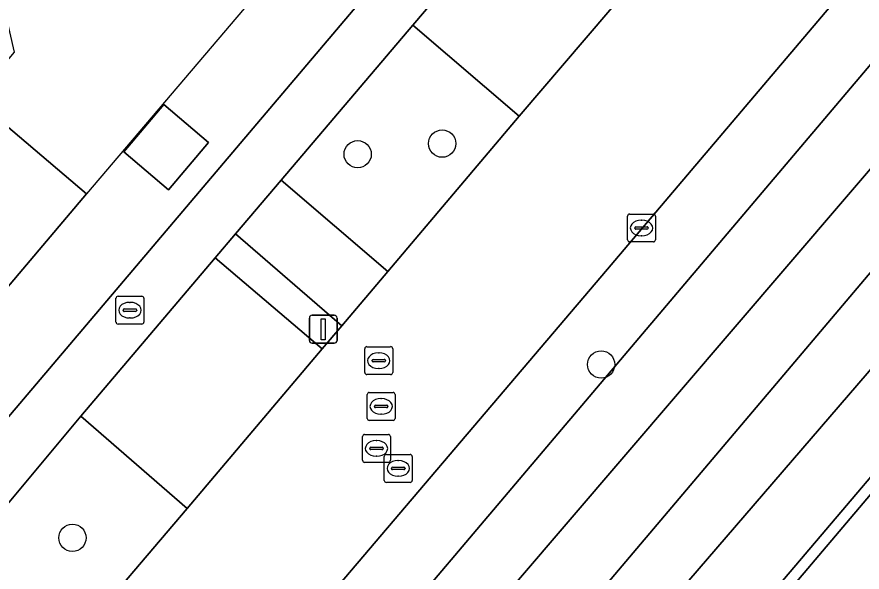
# Model space of a CAD drawing. Extents: x 156412 to 157779, y 382335 to 383768.
# Drawn here: x 156834.43 to 156864.72, y 382543.62 to 382563.51 of the extents above; entities that cross this region are included whole.
import ezdxf

# ---------------------------------------------------------------- set-up
doc = ezdxf.new("R2010")
doc.units = 0
for name, color, linetype in [('IMGEO_Berm_groen', 7, 'Continuous'), ('IMGEO_Boom', 7, 'Continuous'), ('IMGEO_Brandkraan', 7, 'Continuous'), ('IMGEO_Erf', 7, 'Continuous'), ('IMGEO_Groenvoorziening', 7, 'Continuous'), ('IMGEO_Haag', 7, 'Continuous'), ('IMGEO_Kolk', 7, 'Continuous'), ('IMGEO_Lichtmast', 7, 'Continuous'), ('IMGEO_Muur', 7, 'Continuous'), ('IMGEO_Oever', 7, 'Continuous'), ('IMGEO_Pand', 7, 'Continuous'), ('IMGEO_Parkeervlak_open', 7, 'Continuous'), ('IMGEO_Rijbaan_lokaal_gesloten', 7, 'Continuous'), ('IMGEO_Rioolput', 7, 'Continuous'), ('IMGEO_Voetpad_open', 7, 'Continuous'), ('IMGEO_Waterloop', 7, 'Continuous')]:
    doc.layers.add(name, color=color, linetype=linetype)

msp = doc.modelspace()

# ---------------------------------------------------------------- linework, layer by layer
at = {"layer": 'IMGEO_Berm_groen'}
for points in [[(156852.423, 382559.947), (156848.622, 382563.205), (156843.897, 382557.663), (156847.72, 382554.39)], [(156840.532, 382545.9), (156836.723, 382549.204), (156832.703, 382544.406), (156836.503, 382541.171)]]:
    msp.add_lwpolyline(points, close=True, dxfattribs=at)
at = {"layer": 'IMGEO_Boom'}
for centre in [(156849.67, 382558.967), (156846.64, 382558.585), (156855.363, 382551.053), (156836.418, 382544.847)]:
    msp.add_circle(centre, 0.489, dxfattribs=at)
at = {"layer": 'IMGEO_Brandkraan'}
for p, q in [((156837.98, 382552.575), (156837.98, 382553.427)), ((156838.055, 382553.501), (156838.907, 382553.501)), ((156838.981, 382553.427), (156838.981, 382552.575)), ((156838.282, 382553.044), (156838.68, 382553.044)), ((156838.468, 382553.281), (156838.493, 382553.281)), ((156838.239, 382552.995), (156838.239, 382553.007)), ((156838.677, 382552.958), (156838.279, 382552.958)), ((156838.491, 382552.721), (156838.466, 382552.721)), ((156838.723, 382553.007), (156838.723, 382552.995)), ((156838.907, 382552.501), (156838.055, 382552.501))]:
    msp.add_line(p, q, dxfattribs=at)
for points in [[(156837.98, 382552.575), (156837.98, 382553.427)], [(156838.055, 382553.501), (156838.907, 382553.501)], [(156838.981, 382553.427), (156838.981, 382552.575)], [(156838.907, 382552.501), (156838.055, 382552.501)]]:
    msp.add_lwpolyline(points, dxfattribs=at)
for centre, radius, start, end in [((156838.057, 382553.425), 0.0765, 91.552, 178.448), ((156838.057, 382553.425), 0.0765, 91.552, 178.448), ((156838.905, 382553.425), 0.0765, 1.552, 88.448), ((156838.905, 382553.425), 0.0765, 1.552, 88.448), ((156838.279, 382553.004), 0.0403, 85.8775, 175.7526), ((156838.684, 382553.006), 0.0386, 1.7309, 96.639), ((156838.276, 382552.994), 0.0366, 178.938, 274.7102), ((156838.68, 382553.001), 0.043, 264.8664, 352.4533), ((156838.057, 382552.577), 0.0765, 181.552, 268.448), ((156838.057, 382552.577), 0.0765, 181.552, 268.448), ((156838.905, 382552.577), 0.0765, 271.552, 358.448), ((156838.905, 382552.577), 0.0765, 271.552, 358.448)]:
    msp.add_arc(centre, radius, start, end, dxfattribs=at)
for centre, major_axis, ratio, start_param, end_param in [((156838.467, 382553.001), (-0.387, 0.002), 0.722429, 4.712389, 7.853982), ((156838.492, 382553.001), (-0.39, 0.002), 0.717154, 1.570796, 4.712389)]:
    msp.add_ellipse(centre, major_axis=major_axis, ratio=ratio, start_param=start_param, end_param=end_param, dxfattribs=at)
at = {"layer": 'IMGEO_Erf'}
for points in [[(156784.875, 382491.099), (156856.496, 382575.585), (156855.848, 382576.066)], [(156812.239, 382543.473), (156815.727, 382547.596), (156819.221, 382551.725), (156822.713, 382555.853), (156822.831, 382555.992), (156825.51, 382553.726), (156831.955, 382561.322), (156831.14, 382564.849), (156826.629, 382563.807), (156825.164, 382570.15), (156835.122, 382572.451), (156845.049, 382574.744), (156846.509, 382568.408), (156842.791, 382564.053), (156842.016, 382567.39), (156836.576, 382566.122), (156833.593, 382565.426), (156834.331, 382562.243), (156832.912, 382560.568), (156836.926, 382557.168), (156830.333, 382549.387), (156826.844, 382545.267), (156823.342, 382541.134)]]:
    msp.add_lwpolyline(points, dxfattribs=at)
msp.add_lwpolyline([(156839.692, 382560.366), (156841.294, 382559.006), (156839.859, 382557.315), (156838.256, 382558.675)], close=True, dxfattribs=at)
at = {"layer": 'IMGEO_Groenvoorziening'}
msp.add_lwpolyline([(156833.429, 382523.914), (156834.624, 382525.907), (156865.157, 382561.969), (156883.467, 382582.632), (156881.147, 382584.59), (156855.391, 382554.226), (156843.769, 382540.567), (156831.328, 382525.852), (156828.33, 382522.305), (156828.27, 382522.229), (156828.21, 382522.153), (156838.048, 382513.792), (156840.059, 382516.222), (156839.658, 382516.575), (156839.538, 382516.434), (156839.257, 382516.694), (156890.335, 382576.835), (156888.158, 382578.673), (156866.603, 382552.72), (156839.563, 382521.34), (156836.701, 382518.344)], dxfattribs=at)
msp.add_lwpolyline([(156890.6, 382576.611), (156890.335, 382576.835), (156839.257, 382516.694), (156839.538, 382516.434), (156839.658, 382516.575), (156841.596, 382518.849), (156854.504, 382533.997)], close=True, dxfattribs=at)
at = {"layer": 'IMGEO_Haag'}
msp.add_lwpolyline([(156890.6, 382576.611), (156890.335, 382576.835), (156839.257, 382516.694), (156839.538, 382516.434), (156839.658, 382516.575), (156841.596, 382518.849), (156854.504, 382533.997)], close=True, dxfattribs=at)
at = {"layer": 'IMGEO_Kolk'}
for p, q in [((156856.311, 382555.52), (156856.311, 382556.372)), ((156856.386, 382556.446), (156857.238, 382556.446)), ((156857.312, 382556.372), (156857.312, 382555.52)), ((156856.799, 382556.226), (156856.824, 382556.226)), ((156856.57, 382555.94), (156856.57, 382555.952)), ((156857.008, 382555.903), (156856.61, 382555.903)), ((156856.613, 382555.989), (156857.011, 382555.989)), ((156857.054, 382555.952), (156857.054, 382555.94)), ((156857.238, 382555.446), (156856.386, 382555.446)), ((156856.822, 382555.666), (156856.797, 382555.666))]:
    msp.add_line(p, q, dxfattribs=at)
for points in [[(156856.311, 382555.52), (156856.311, 382556.372)], [(156856.386, 382556.446), (156857.238, 382556.446)], [(156857.312, 382556.372), (156857.312, 382555.52)], [(156857.238, 382555.446), (156856.386, 382555.446)]]:
    msp.add_lwpolyline(points, dxfattribs=at)
for centre, radius, start, end in [((156856.388, 382556.37), 0.0765, 91.552, 178.448), ((156856.388, 382556.37), 0.0765, 91.552, 178.448), ((156857.236, 382556.37), 0.0765, 1.552, 88.448), ((156857.236, 382556.37), 0.0765, 1.552, 88.448), ((156856.61, 382555.949), 0.0403, 85.8775, 175.7526), ((156856.607, 382555.939), 0.0366, 178.938, 274.7102), ((156857.011, 382555.946), 0.043, 264.8664, 352.4533), ((156857.015, 382555.951), 0.0386, 1.7309, 96.639), ((156856.388, 382555.522), 0.0765, 181.552, 268.448), ((156856.388, 382555.522), 0.0765, 181.552, 268.448), ((156857.236, 382555.522), 0.0765, 271.552, 358.448), ((156857.236, 382555.522), 0.0765, 271.552, 358.448)]:
    msp.add_arc(centre, radius, start, end, dxfattribs=at)
for centre, major_axis, ratio, start_param, end_param in [((156856.798, 382555.946), (-0.387, 0.002), 0.722429, 4.712389, 7.853982), ((156856.823, 382555.946), (-0.39, 0.002), 0.717154, 1.570796, 4.712389)]:
    msp.add_ellipse(centre, major_axis=major_axis, ratio=ratio, start_param=start_param, end_param=end_param, dxfattribs=at)
at = {"layer": 'IMGEO_Lichtmast'}
for p, q in [((156845.011, 382552.818), (156845.801, 382552.818)), ((156845.801, 382552.818), (156845.011, 382552.818)), ((156844.911, 382551.918), (156844.911, 382552.718)), ((156844.911, 382552.718), (156844.911, 382551.918)), ((156845.901, 382552.718), (156845.901, 382551.918)), ((156845.901, 382551.918), (156845.901, 382552.718)), ((156845.801, 382551.818), (156845.011, 382551.818)), ((156845.011, 382551.818), (156845.801, 382551.818))]:
    msp.add_line(p, q, dxfattribs=at)
msp.add_lwpolyline([(156845.331, 382552.693), (156845.481, 382552.693), (156845.481, 382551.943), (156845.331, 382551.943), (156845.331, 382552.693)], dxfattribs=at)
for centre, start, end in [((156845.011, 382552.718), 90, 180), ((156845.011, 382552.718), 90, 180), ((156845.801, 382552.718), 0, 90), ((156845.801, 382552.718), 360, 90), ((156845.011, 382551.918), 180, 270), ((156845.011, 382551.918), 180, 270), ((156845.801, 382551.918), 270, 0), ((156845.801, 382551.918), 270, 0)]:
    msp.add_arc(centre, 0.1, start, end, dxfattribs=at)
at = {"layer": 'IMGEO_Muur'}
msp.add_lwpolyline([(156842.791, 382564.053), (156836.926, 382557.168)], dxfattribs=at)
at = {"layer": 'IMGEO_Oever'}
for points in [[(156883.467, 382582.632), (156865.157, 382561.969), (156834.624, 382525.907), (156833.429, 382523.914), (156832.515, 382522.224)], [(156836.701, 382518.344), (156839.563, 382521.34), (156866.603, 382552.72), (156888.158, 382578.673), (156883.467, 382582.632)]]:
    msp.add_lwpolyline(points, dxfattribs=at)
msp.add_lwpolyline([(156885.526, 382578.584), (156845.993, 382531.875), (156836.354, 382521.047), (156834.528, 382522.47), (156883.743, 382579.943)], close=True, dxfattribs=at)
at = {"layer": 'IMGEO_Pand'}
for points in [[(156830.333, 382549.387), (156836.926, 382557.168), (156832.912, 382560.568), (156831.955, 382561.322), (156825.51, 382553.726), (156825.388, 382553.583)], [(156838.256, 382558.675), (156839.859, 382557.315), (156841.294, 382559.006), (156839.692, 382560.366)]]:
    msp.add_lwpolyline(points, close=True, dxfattribs=at)
at = {"layer": 'IMGEO_Parkeervlak_open'}
for points in [[(156857.228, 382565.575), (156853.438, 382568.866), (156848.622, 382563.205), (156852.423, 382559.947)], [(156843.897, 382557.663), (156842.26, 382555.733), (156846.072, 382552.444), (156847.72, 382554.39)], [(156845.373, 382551.618), (156841.535, 382554.878), (156836.723, 382549.204), (156840.532, 382545.9)]]:
    msp.add_lwpolyline(points, close=True, dxfattribs=at)
at = {"layer": 'IMGEO_Rijbaan_lokaal_gesloten'}
for points in [[(156843.769, 382540.567), (156855.391, 382554.226), (156881.147, 382584.59), (156882.125, 382585.743), (156886.737, 382591.18), (156882.151, 382594.939), (156877.63, 382589.57), (156876.576, 382588.318), (156874.901, 382586.342), (156874.085, 382585.379), (156872.413, 382583.407), (156871.722, 382582.592), (156870.026, 382580.591)], [(156860.522, 382570.35), (156860.138, 382569.338), (156859.65, 382568.411), (156857.952, 382566.422), (156857.228, 382565.575), (156852.423, 382559.947), (156847.72, 382554.39), (156846.072, 382552.444), (156845.373, 382551.618), (156840.532, 382545.9), (156836.503, 382541.171)]]:
    msp.add_lwpolyline(points, dxfattribs=at)
at = {"layer": 'IMGEO_Rioolput'}
for p, q in [((156846.895, 382550.768), (156846.895, 382551.62)), ((156846.97, 382551.694), (156847.822, 382551.694)), ((156847.896, 382551.62), (156847.896, 382550.768)), ((156847.197, 382551.237), (156847.595, 382551.237)), ((156847.383, 382551.474), (156847.408, 382551.474)), ((156847.154, 382551.188), (156847.154, 382551.2)), ((156847.592, 382551.151), (156847.194, 382551.151)), ((156847.406, 382550.914), (156847.381, 382550.914)), ((156847.638, 382551.2), (156847.638, 382551.188)), ((156847.822, 382550.694), (156846.97, 382550.694)), ((156847.057, 382550.053), (156847.909, 382550.053)), ((156846.982, 382549.127), (156846.982, 382549.979)), ((156847.47, 382549.833), (156847.495, 382549.833)), ((156847.983, 382549.979), (156847.983, 382549.127)), ((156847.241, 382549.547), (156847.241, 382549.559)), ((156847.679, 382549.51), (156847.281, 382549.51)), ((156847.284, 382549.596), (156847.682, 382549.596)), ((156847.725, 382549.559), (156847.725, 382549.547)), ((156847.493, 382549.273), (156847.468, 382549.273)), ((156847.909, 382549.053), (156847.057, 382549.053)), ((156846.889, 382548.549), (156847.741, 382548.549)), ((156846.814, 382547.623), (156846.814, 382548.475)), ((156847.302, 382548.329), (156847.327, 382548.329)), ((156847.815, 382548.475), (156847.815, 382547.623)), ((156847.073, 382548.043), (156847.073, 382548.055)), ((156847.511, 382548.006), (156847.113, 382548.006)), ((156847.116, 382548.092), (156847.514, 382548.092)), ((156847.557, 382548.055), (156847.557, 382548.043)), ((156847.325, 382547.769), (156847.3, 382547.769)), ((156847.594, 382546.906), (156847.594, 382547.758)), ((156847.669, 382547.832), (156848.521, 382547.832)), ((156848.082, 382547.612), (156848.107, 382547.612)), ((156848.595, 382547.758), (156848.595, 382546.906)), ((156847.741, 382547.549), (156846.889, 382547.549)), ((156847.853, 382547.326), (156847.853, 382547.338)), ((156848.291, 382547.289), (156847.893, 382547.289)), ((156847.896, 382547.375), (156848.294, 382547.375)), ((156848.337, 382547.338), (156848.337, 382547.326)), ((156848.105, 382547.052), (156848.08, 382547.052)), ((156848.521, 382546.832), (156847.669, 382546.832))]:
    msp.add_line(p, q, dxfattribs=at)
for points in [[(156846.895, 382550.768), (156846.895, 382551.62)], [(156846.97, 382551.694), (156847.822, 382551.694)], [(156847.896, 382551.62), (156847.896, 382550.768)], [(156847.822, 382550.694), (156846.97, 382550.694)], [(156847.057, 382550.053), (156847.909, 382550.053)], [(156846.982, 382549.127), (156846.982, 382549.979)], [(156847.983, 382549.979), (156847.983, 382549.127)], [(156847.909, 382549.053), (156847.057, 382549.053)], [(156846.889, 382548.549), (156847.741, 382548.549)], [(156846.814, 382547.623), (156846.814, 382548.475)], [(156847.815, 382548.475), (156847.815, 382547.623)], [(156847.594, 382546.906), (156847.594, 382547.758)], [(156847.669, 382547.832), (156848.521, 382547.832)], [(156848.595, 382547.758), (156848.595, 382546.906)], [(156847.741, 382547.549), (156846.889, 382547.549)], [(156848.521, 382546.832), (156847.669, 382546.832)]]:
    msp.add_lwpolyline(points, dxfattribs=at)
for centre, radius, start, end in [((156846.972, 382551.618), 0.0765, 91.552, 178.448), ((156846.972, 382551.618), 0.0765, 91.552, 178.448), ((156847.82, 382551.618), 0.0765, 1.552, 88.448), ((156847.82, 382551.618), 0.0765, 1.552, 88.448), ((156847.194, 382551.197), 0.0403, 85.8775, 175.7526), ((156847.599, 382551.199), 0.0386, 1.7309, 96.639), ((156847.191, 382551.187), 0.0366, 178.938, 274.7102), ((156847.595, 382551.194), 0.043, 264.8664, 352.4533), ((156846.972, 382550.77), 0.0765, 181.552, 268.448), ((156846.972, 382550.77), 0.0765, 181.552, 268.448), ((156847.82, 382550.77), 0.0765, 271.552, 358.448), ((156847.82, 382550.77), 0.0765, 271.552, 358.448), ((156847.059, 382549.977), 0.0765, 91.552, 178.448), ((156847.059, 382549.977), 0.0765, 91.552, 178.448), ((156847.907, 382549.977), 0.0765, 1.552, 88.448), ((156847.907, 382549.977), 0.0765, 1.552, 88.448), ((156847.281, 382549.556), 0.0403, 85.8775, 175.7526), ((156847.278, 382549.546), 0.0366, 178.938, 274.7102), ((156847.682, 382549.553), 0.043, 264.8664, 352.4533), ((156847.686, 382549.558), 0.0386, 1.7309, 96.639), ((156847.059, 382549.129), 0.0765, 181.552, 268.448), ((156847.059, 382549.129), 0.0765, 181.552, 268.448), ((156847.907, 382549.129), 0.0765, 271.552, 358.448), ((156847.907, 382549.129), 0.0765, 271.552, 358.448), ((156846.891, 382548.473), 0.0765, 91.552, 178.448), ((156846.891, 382548.473), 0.0765, 91.552, 178.448), ((156847.739, 382548.473), 0.0765, 1.552, 88.448), ((156847.739, 382548.473), 0.0765, 1.552, 88.448), ((156847.113, 382548.052), 0.0403, 85.8775, 175.7526), ((156847.11, 382548.042), 0.0366, 178.938, 274.7102), ((156847.514, 382548.049), 0.043, 264.8664, 352.4533), ((156847.518, 382548.054), 0.0386, 1.7309, 96.639), ((156846.891, 382547.625), 0.0765, 181.552, 268.448), ((156846.891, 382547.625), 0.0765, 181.552, 268.448), ((156847.671, 382547.756), 0.0765, 91.552, 178.448), ((156847.671, 382547.756), 0.0765, 91.552, 178.448), ((156847.739, 382547.625), 0.0765, 271.552, 358.448), ((156847.739, 382547.625), 0.0765, 271.552, 358.448), ((156848.519, 382547.756), 0.0765, 1.552, 88.448), ((156848.519, 382547.756), 0.0765, 1.552, 88.448), ((156847.893, 382547.335), 0.0403, 85.8775, 175.7526), ((156847.89, 382547.325), 0.0366, 178.938, 274.7102), ((156848.294, 382547.332), 0.043, 264.8664, 352.4533), ((156848.298, 382547.337), 0.0386, 1.7309, 96.639), ((156847.671, 382546.908), 0.0765, 181.552, 268.448), ((156847.671, 382546.908), 0.0765, 181.552, 268.448), ((156848.519, 382546.908), 0.0765, 271.552, 358.448), ((156848.519, 382546.908), 0.0765, 271.552, 358.448)]:
    msp.add_arc(centre, radius, start, end, dxfattribs=at)
for centre, major_axis, ratio, start_param, end_param in [((156847.382, 382551.194), (-0.387, 0.002), 0.722429, 4.712389, 7.853982), ((156847.407, 382551.194), (-0.39, 0.002), 0.717154, 1.570796, 4.712389), ((156847.469, 382549.553), (-0.387, 0.002), 0.722429, 4.712389, 7.853982), ((156847.494, 382549.553), (-0.39, 0.002), 0.717154, 1.570796, 4.712389), ((156847.301, 382548.049), (-0.387, 0.002), 0.722429, 4.712389, 7.853982), ((156847.326, 382548.049), (-0.39, 0.002), 0.717154, 1.570796, 4.712389), ((156848.081, 382547.332), (-0.387, 0.002), 0.722429, 4.712389, 7.853982), ((156848.106, 382547.332), (-0.39, 0.002), 0.717154, 1.570796, 4.712389)]:
    msp.add_ellipse(centre, major_axis=major_axis, ratio=ratio, start_param=start_param, end_param=end_param, dxfattribs=at)
at = {"layer": 'IMGEO_Voetpad_open'}
for points in [[(156984.878, 382498.701), (156891.573, 382577.76), (156891.296, 382577.994), (156882.125, 382585.743), (156881.147, 382584.59), (156883.467, 382582.632), (156888.158, 382578.673), (156890.335, 382576.835), (156890.6, 382576.611), (156854.504, 382533.997), (156841.596, 382518.849), (156843.15, 382517.517), (156856.03, 382532.704), (156871.178, 382550.544), (156872.346, 382551.963), (156891.803, 382574.898), (156935.828, 382537.574), (156938.049, 382535.675), (156981.989, 382498.437)], [(156858.275, 382574.531), (156859.329, 382575.743), (156857.81, 382577.079), (156856.496, 382575.585), (156784.875, 382491.099)], [(156825.562, 382536.018), (156828.72, 382539.728), (156829.453, 382540.589), (156832.703, 382544.406), (156836.723, 382549.204), (156841.535, 382554.878), (156842.26, 382555.733), (156843.897, 382557.663), (156848.622, 382563.205), (156853.438, 382568.866), (156854.147, 382569.699), (156855.833, 382571.681), (156859.65, 382568.411), (156860.138, 382569.338), (156860.522, 382570.35), (156858.613, 382571.978)]]:
    msp.add_lwpolyline(points, dxfattribs=at)
msp.add_lwpolyline([(156842.26, 382555.733), (156841.535, 382554.878), (156845.373, 382551.618), (156846.072, 382552.444)], close=True, dxfattribs=at)
at = {"layer": 'IMGEO_Waterloop'}
msp.add_lwpolyline([(156834.528, 382522.47), (156836.354, 382521.047), (156845.993, 382531.875), (156885.526, 382578.584), (156883.743, 382579.943)], close=True, dxfattribs=at)

doc.saveas('drawing.dxf')
